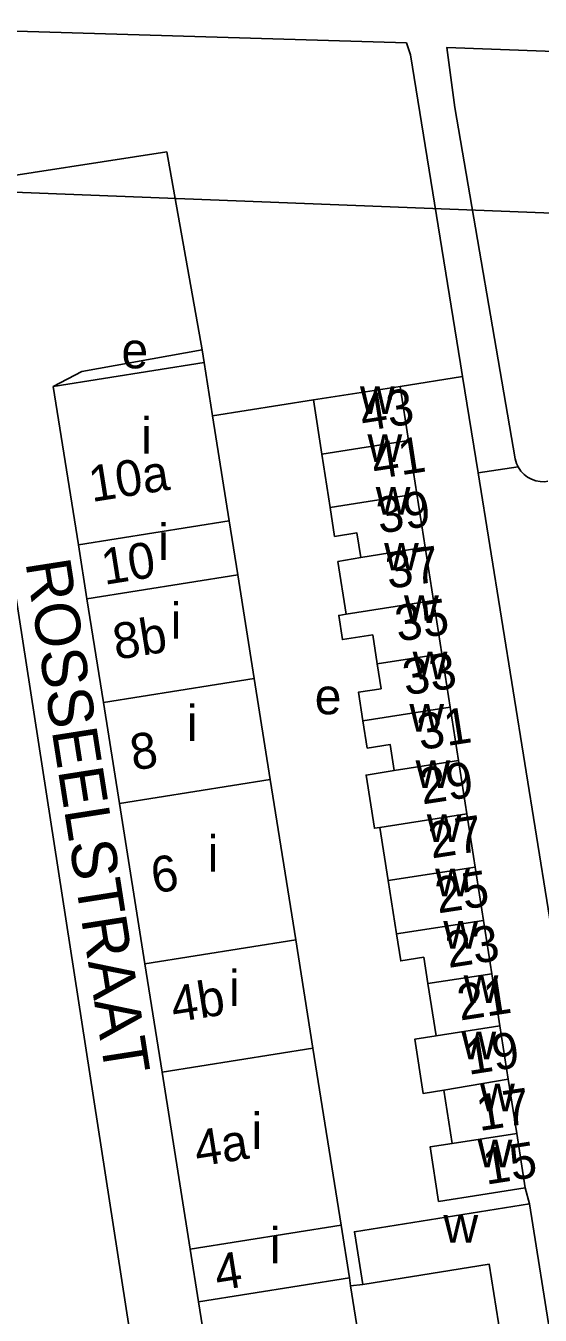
# Model space of a CAD drawing. Extents: x 159675 to 162108, y 386471 to 388472.
# Drawn here: x 160555.7 to 160612.9, y 387344.6 to 387488 of the extents above; entities that cross this region are included whole.
import ezdxf

# ---------------------------------------------------------------- set-up
doc = ezdxf.new("R2010")
doc.units = 0
for name, color, linetype in [('BLT_Basislijn', 7, 'Continuous'), ('BLT_Bebouwing', 7, 'Continuous'), ('BLT_Centroide', 7, 'Continuous'), ('BLT_Hoogspanningsmast_en_leidingen', 7, 'Continuous'), ('BLT_Huisnummer', 7, 'Continuous'), ('BLT_Huisnummer_ tussenligend', 7, 'Continuous'), ('BLT_Onderverdeling_panden', 7, 'Continuous'), ('BLT_Straatnaam', 7, 'Continuous')]:
    doc.layers.add(name, color=color, linetype=linetype)

msp = doc.modelspace()

# ---------------------------------------------------------------- linework, layer by layer
at = {"layer": 'BLT_Basislijn'}
for p, q in [((160575.3, 387451.96), (160575.52, 387450.57)), ((160604.29, 387449.03), (160597.34, 387447.91)), ((160606.02, 387438.29), (160604.29, 387449.03)), ((160576.46, 387444.65), (160587.68, 387446.4)), ((160610.47, 387438.95), (160606.02, 387438.29)), ((160611.72, 387357), (160611.25, 387358.79)), ((160593.18, 387348.04), (160591.83, 387347.87))]:
    msp.add_line(p, q, dxfattribs=at)
for points in [[(160604.29, 387449.03), (160604.07, 387450.41), (160598.49, 387484.8), (160598.04, 387486.1), (160534.76, 387488.01), (160532.38, 387487.45), (160530.15, 387485.93), (160528.33, 387483.95), (160525.7, 387478.64), (160522.95, 387479.57)], [(160610.14, 387439.84), (160603.44, 387478.94), (160602.55, 387485.6), (160700, 387481.97)], [(160549.16, 387459.3), (160547.16, 387470.13), (160549.29, 387470.59), (160571.36, 387473.99), (160575.3, 387451.96)], [(160549.16, 387459.3), (160568.08, 387337.47), (160569.46, 387327.2), (160569.58, 387326.3)], [(160558.74, 387447.91), (160561.91, 387449.55), (160575.3, 387451.96)], [(160610.14, 387439.84), (160610.28, 387439.35), (160610.47, 387438.95)], [(160610.47, 387438.95), (160610.78, 387438.48), (160611.12, 387438.12), (160611.52, 387437.81), (160611.96, 387437.58), (160612.43, 387437.41), (160612.93, 387437.32), (160613.43, 387437.31), (160613.78, 387437.36)], [(160606.02, 387438.29), (160617.71, 387365.55), (160653.85, 387370.74), (160656.87, 387370.79), (160658.65, 387369), (160662.09, 387346.75)]]:
    msp.add_lwpolyline(points, dxfattribs=at)
at = {"layer": 'BLT_Bebouwing'}
for p, q in [((160575.52, 387450.57), (160558.74, 387447.91)), ((160576.46, 387444.65), (160575.52, 387450.57)), ((160558.74, 387447.91), (160561.54, 387430.29)), ((160597.34, 387447.91), (160587.68, 387446.4)), ((160598.28, 387441.88), (160597.34, 387447.91)), ((160587.68, 387446.4), (160588.62, 387440.37)), ((160578.32, 387432.95), (160576.46, 387444.65)), ((160599.2, 387435.95), (160598.28, 387441.88)), ((160600.13, 387430.02), (160599.2, 387435.95)), ((160579.27, 387426.96), (160578.32, 387432.95)), ((160561.54, 387430.29), (160562.49, 387424.29)), ((160601.05, 387424.1), (160600.13, 387430.02)), ((160581.11, 387415.42), (160579.27, 387426.96)), ((160562.49, 387424.29), (160564.33, 387412.74)), ((160601.98, 387418.17), (160601.05, 387424.1)), ((160602.9, 387412.24), (160601.98, 387418.17)), ((160582.89, 387404.18), (160581.11, 387415.42)), ((160564.33, 387412.74), (160566.11, 387401.52)), ((160603.83, 387406.31), (160602.9, 387412.24)), ((160604.76, 387400.38), (160603.83, 387406.31)), ((160585.72, 387386.37), (160582.89, 387404.18)), ((160566.11, 387401.52), (160568.94, 387383.71)), ((160605.68, 387394.46), (160604.76, 387400.38)), ((160595.09, 387398.87), (160596.02, 387392.95)), ((160606.61, 387388.53), (160605.68, 387394.46)), ((160596.02, 387392.95), (160596.94, 387387.02)), ((160607.53, 387382.6), (160606.61, 387388.53)), ((160587.63, 387374.31), (160585.72, 387386.37)), ((160568.94, 387383.71), (160570.85, 387371.65)), ((160608.44, 387376.79), (160607.53, 387382.6)), ((160600.43, 387381.49), (160601.33, 387375.68)), ((160609.37, 387370.86), (160608.44, 387376.79)), ((160590.76, 387354.62), (160587.63, 387374.31)), ((160570.85, 387371.65), (160573.98, 387351.96)), ((160602.19, 387369.63), (160603.11, 387363.71)), ((160610.31, 387364.82), (160609.37, 387370.86)), ((160611.25, 387358.79), (160610.31, 387364.82)), ((160614.72, 387338.14), (160611.72, 387357)), ((160591.69, 387348.77), (160590.76, 387354.62)), ((160573.98, 387351.96), (160574.91, 387346.1)), ((160591.83, 387347.87), (160591.69, 387348.77))]:
    msp.add_line(p, q, dxfattribs=at)
for points in [[(160588.62, 387440.37), (160589.54, 387434.44)], [(160589.54, 387434.44), (160590.05, 387431.22), (160592.53, 387431.61), (160592.95, 387428.9)], [(160592.95, 387428.9), (160590.42, 387428.43), (160591.34, 387422.58)], [(160591.34, 387422.58), (160590.5, 387422.45), (160590.92, 387419.75), (160594.28, 387420.27), (160594.78, 387417.05)], [(160594.78, 387417.05), (160595.21, 387414.29), (160592.7, 387413.9), (160593.2, 387410.73)], [(160593.2, 387410.73), (160593.67, 387407.69), (160596.22, 387408.09), (160596.67, 387405.19)], [(160596.67, 387405.19), (160593.55, 387404.69), (160594.48, 387398.78), (160595.09, 387398.87)], [(160596.94, 387387.02), (160597.41, 387384.02), (160599.97, 387384.42), (160600.43, 387381.49)], [(160601.33, 387375.68), (160598.96, 387375.31), (160599.9, 387369.27), (160602.19, 387369.63)], [(160603.11, 387363.71), (160600.67, 387363.33), (160601.62, 387357.28), (160606.31, 387358.02), (160611.25, 387358.79)], [(160593.18, 387348.04), (160592.4, 387352.98), (160592.25, 387353.9), (160611.72, 387357)], [(160609.33, 387337.25), (160607.26, 387350.28), (160593.18, 387348.04)], [(160574.91, 387346.1), (160578.04, 387326.38), (160594.82, 387329.04), (160591.83, 387347.87)]]:
    msp.add_lwpolyline(points, dxfattribs=at)
at = {"layer": 'BLT_Hoogspanningsmast_en_leidingen'}
msp.add_line((160545.9, 387469.83), (160700, 387463.87), dxfattribs=at)
at = {"layer": 'BLT_Onderverdeling_panden'}
for p, q in [((160588.62, 387440.37), (160598.28, 387441.88)), ((160589.54, 387434.44), (160599.2, 387435.95)), ((160561.54, 387430.29), (160578.32, 387432.95)), ((160592.95, 387428.9), (160600.13, 387430.02)), ((160562.49, 387424.29), (160579.27, 387426.96)), ((160591.34, 387422.58), (160601.05, 387424.1)), ((160594.78, 387417.05), (160601.98, 387418.17)), ((160564.33, 387412.74), (160581.11, 387415.42)), ((160593.2, 387410.73), (160602.9, 387412.24)), ((160596.67, 387405.19), (160603.83, 387406.31)), ((160566.11, 387401.52), (160582.89, 387404.18)), ((160595.09, 387398.87), (160604.76, 387400.38)), ((160596.02, 387392.95), (160605.68, 387394.46)), ((160596.94, 387387.02), (160606.61, 387388.53)), ((160568.94, 387383.71), (160585.72, 387386.37)), ((160600.43, 387381.49), (160607.53, 387382.6)), ((160601.33, 387375.68), (160608.44, 387376.79)), ((160570.85, 387371.65), (160587.63, 387374.31)), ((160602.19, 387369.63), (160609.37, 387370.86)), ((160603.11, 387363.71), (160610.31, 387364.82)), ((160573.98, 387351.96), (160590.76, 387354.62)), ((160574.91, 387346.1), (160591.69, 387348.77))]:
    msp.add_line(p, q, dxfattribs=at)

# ---------------------------------------------------------------- texts
at = {"layer": 'BLT_Centroide'}
for s, p in [('e', (160566.33, 387449.92)), ('w', (160592.87, 387444.84)), ('i', (160568.53, 387440.44)), ('w', (160593.7, 387439.5)), ('w', (160594.62, 387433.66)), ('i', (160570.41, 387428.62)), ('w', (160595.55, 387427.44)), ('i', (160571.8, 387419.84)), ('w', (160597.77, 387421.59)), ('w', (160598.73, 387415.34)), ('e', (160587.83, 387411.45)), ('i', (160573.6, 387408.47)), ('w', (160598.36, 387409.53)), ('w', (160599.05, 387403.25)), ('w', (160600.3, 387397.25)), ('i', (160575.92, 387393.94)), ('w', (160601.23, 387391.22)), ('w', (160602.14, 387385.38)), ('i', (160578.29, 387379)), ('w', (160604.4, 387379.34)), ('w', (160604.16, 387373.09)), ('w', (160606.23, 387367.28)), ('i', (160580.81, 387363.12)), ('w', (160605.96, 387361.06)), ('w', (160602.15, 387352.69)), ('i', (160582.84, 387350.38))]:
    msp.add_text(s, height=4, dxfattribs=at).set_placement(p)
at = {"layer": 'BLT_Huisnummer'}
for s, rotation, p in [('43', 8.8754, (160593.2, 387442.9)), ('10a', 9.0205, (160563.03, 387435.04)), ('39', 8.8754, (160595.05, 387431.53)), ('10', 9.0243, (160564.43, 387425.83)), ('35', 8.8754, (160597.1, 387419.51)), ('8b', 9.0515, (160565.72, 387417.5)), ('31', 8.8754, (160599.59, 387407.45)), ('8', 9.0243, (160567.64, 387405.18)), ('27', 8.8754, (160600.84, 387395.4)), ('6', 9.0243, (160569.96, 387391.51)), ('23', 8.8754, (160602.71, 387383.23)), ('4b', 9.0243, (160572.16, 387377.16)), ('19', 8.8754, (160604.93, 387371.34)), ('4a', 9.0243, (160574.77, 387361.13)), ('15', 8.8754, (160606.89, 387359.12)), ('4', 9.0243, (160577.02, 387347.34))]:
    msp.add_text(s, height=4, rotation=rotation, dxfattribs=at).set_placement(p)
at = {"layer": 'BLT_Huisnummer_ tussenligend'}
for s, p in [('41', (160594.49, 387437.57)), ('37', (160596.06, 387425.37)), ('33', (160597.94, 387413.54)), ('29', (160599.81, 387401.41)), ('25', (160601.55, 387389.29)), ('21', (160604.01, 387377.38)), ('17', (160606.15, 387365.09))]:
    msp.add_text(s, height=4, rotation=8.7677, dxfattribs=at).set_placement(p)
at = {"layer": 'BLT_Straatnaam'}
msp.add_text('ROSSEELSTRAAT', height=4.9999, rotation=278.8972, dxfattribs=at).set_placement((160555.63, 387428.36))

doc.saveas('drawing.dxf')
